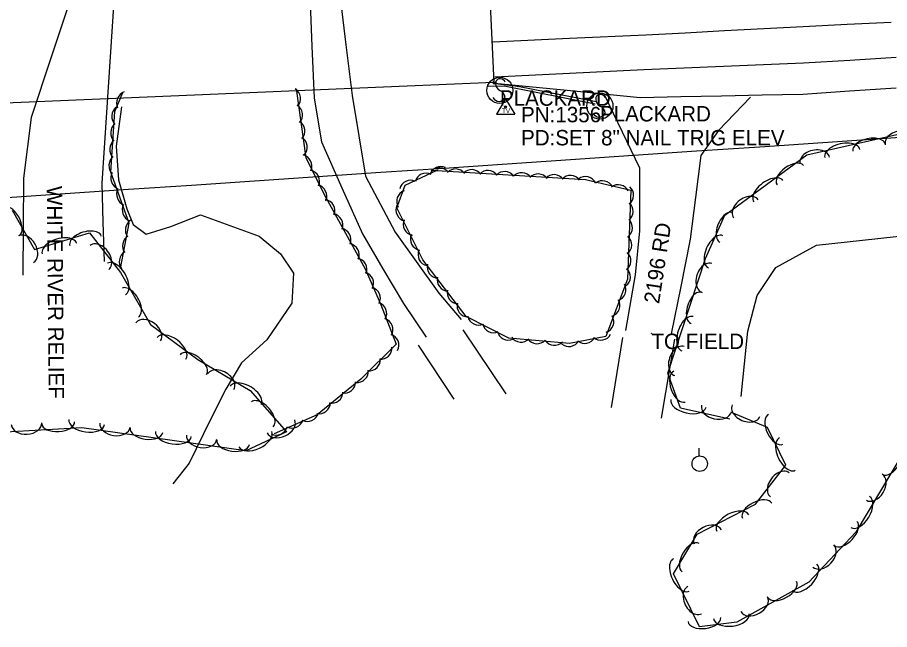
# Model space of a CAD drawing. Extents: x 1441650 to 1491889, y 345904 to 358319.
# Drawn here: x 1485201.2 to 1485484.5, y 346032.4 to 346231.1 of the extents above; entities that cross this region are included whole.
import ezdxf

# ---------------------------------------------------------------- set-up
doc = ezdxf.new("R2010")
doc.units = 0
for name, color, linetype in [('S_BRIDGE', 7, 'Continuous'), ('S_DITCHLINE', 7, 'Continuous'), ('S_EDGE_PAVEMENT', 7, 'Continuous'), ('S_GRAVEL_ROAD', 7, 'Continuous'), ('S_GRAVEL_ROAD_ANNOT', 7, 'Continuous'), ('S_GUARDRAIL', 7, 'Continuous'), ('S_MSC_PT_SYM', 7, 'Continuous'), ('S_PARKING', 7, 'Continuous'), ('S_PAVEMENT_CROWN', 7, 'Continuous'), ('S_RDW_PT_SYM', 7, 'Continuous'), ('S_SECONDARY_CTL', 7, 'Continuous'), ('S_SECONDARY_CTL_ANNOT', 7, 'Continuous'), ('S_SHOULDER', 7, 'Continuous'), ('S_SIGN', 7, 'Continuous'), ('S_SIGN_ANNOT', 7, 'Continuous'), ('S_STR_PT_SYM', 7, 'Continuous'), ('S_STREAM', 7, 'Continuous'), ('S_STREAM_ANNOT', 7, 'Continuous'), ('S_SURVEY_TEXT_ANNOT', 7, 'Continuous'), ('S_TREE', 7, 'Continuous'), ('S_UTILITY_POLE', 7, 'Continuous')]:
    doc.layers.add(name, color=color, linetype=linetype)

msp = doc.modelspace()

# ---------------------------------------------------------------- linework, layer by layer
at = {"layer": 'S_BRIDGE'}
for p, q in [((1485354.67, 346237.85), (1485355.95, 346209.92)), ((1485355.95, 346209.92), (1485083.51, 346198.53))]:
    msp.add_line(p, q, dxfattribs=at)
at = {"layer": 'S_DITCHLINE'}
for points in [[(1485211.34, 346330.89), (1485212.78, 346318.3), (1485214.22, 346305.72), (1485215.66, 346293.13), (1485217.1, 346280.55), (1485217.89, 346259.16), (1485218.68, 346237.76), (1485212.2, 346218.15), (1485205.72, 346198.55), (1485203.19, 346178.86), (1485203.08, 346163.15), (1485202.97, 346147.44)], [(1485220.02, 346326.23), (1485227.58, 346302.56), (1485235.13, 346278.89), (1485233.83, 346257.63), (1485232.52, 346236.37), (1485231.34, 346218.32), (1485230.16, 346200.27), (1485228.63, 346177.32), (1485228.98, 346164.58), (1485229.33, 346151.85)]]:
    msp.add_lwpolyline(points, dxfattribs=at)
at = {"layer": 'S_EDGE_PAVEMENT'}
for points in [[(1485356.27, 346211.84), (1485380.49, 346212.98), (1485404.7, 346214.13), (1485417.65, 346214.69), (1485430.6, 346215.25), (1485443.55, 346215.81), (1485456.5, 346216.37), (1485471.58, 346217.25), (1485486.67, 346218.13)], [(1485398.81, 346129.41), (1485401.93, 346147.57), (1485403.32, 346161.83), (1485403.4, 346182.19), (1485397.78, 346193.82), (1485391.87, 346205.9)], [(1485439.37, 346205.18), (1485428.95, 346194.41), (1485423.24, 346186.29), (1485421.5, 346172.67), (1485419.75, 346159.05), (1485416.67, 346143.71), (1485413.58, 346128.36)]]:
    msp.add_lwpolyline(points, dxfattribs=at)
at = {"layer": 'S_GRAVEL_ROAD'}
for points in [[(1485419.32, 346358.86), (1485402.92, 346354.49), (1485388.34, 346349.77), (1485373.75, 346345.04), (1485359.17, 346340.32), (1485344.58, 346335.59), (1485329.87, 346331.88), (1485315.16, 346328.17), (1485296.46, 346326.89), (1485277.76, 346325.61), (1485276.93, 346309.31), (1485276.24, 346291.51), (1485292.14, 346291.47), (1485294.88, 346273.47), (1485295.56, 346256.06), (1485296.24, 346238.65), (1485296.89, 346221.73), (1485297.54, 346204.82), (1485300, 346190.74), (1485306.62, 346175.78), (1485313.24, 346160.82), (1485319.93, 346149.5), (1485326.62, 346138.19), (1485333.94, 346127.32)], [(1485425.68, 346332.57), (1485420.22, 346338.3), (1485412.32, 346338.09), (1485388.93, 346335.25), (1485372.76, 346326.91), (1485356.59, 346318.56), (1485337.43, 346306.8), (1485318.27, 346295.04), (1485308.8, 346285.36), (1485306.38, 346277.65), (1485305.36, 346256.27), (1485305.9, 346238.5), (1485307.9, 346222.14), (1485309.9, 346205.79), (1485312.06, 346192.65), (1485314.22, 346179.52), (1485323.89, 346161.35), (1485338.09, 346141.58), (1485345.31, 346133.07)], [(1485394.22, 346104.5), (1485397.89, 346127.13)], [(1485414.64, 346126.63), (1485410.32, 346100.96)]]:
    msp.add_lwpolyline(points, dxfattribs=at)
at = {"layer": 'S_GUARDRAIL'}
for p, q in [((1485363.76, 346208.62), (1485356.37, 346209.51)), ((1485389.21, 346203.72), (1485363.76, 346208.62))]:
    msp.add_line(p, q, dxfattribs=at)
msp.add_lwpolyline([(1485388.91, 346202.93), (1485359.26, 346208.81), (1485354.15, 346208.67)], dxfattribs=at)
at = {"layer": 'S_MSC_PT_SYM'}
msp.add_lwpolyline([(1485407.14, 346128.43), (1485407.14, 346128.48), (1485407.14, 346128.43), (1485407.09, 346128.43), (1485407.14, 346128.43), (1485407.14, 346128.38), (1485407.14, 346128.43), (1485407.19, 346128.43)], dxfattribs=at)
at = {"layer": 'S_PARKING'}
for points in [[(1485345.9, 346129.69), (1485359.8, 346108.85)], [(1485343.03, 346107.18), (1485331.53, 346124.7)]]:
    msp.add_lwpolyline(points, dxfattribs=at)
at = {"layer": 'S_PAVEMENT_CROWN'}
msp.add_lwpolyline([(1485355.68, 346223.21), (1485380.5, 346224.34), (1485405.31, 346225.46), (1485418.09, 346226.12), (1485430.87, 346226.79), (1485443.65, 346227.45), (1485456.43, 346228.11), (1485470.73, 346228.84), (1485485.03, 346229.57)], dxfattribs=at)
at = {"layer": 'S_RDW_PT_SYM'}
for points in [[(1485356.37, 346209.51), (1485356.37, 346209.56), (1485356.37, 346209.51), (1485356.32, 346209.51), (1485356.37, 346209.51), (1485356.37, 346209.46), (1485356.37, 346209.51), (1485356.42, 346209.51)], [(1485363.76, 346208.62), (1485363.76, 346208.67), (1485363.76, 346208.62), (1485363.71, 346208.62), (1485363.76, 346208.62), (1485363.76, 346208.57), (1485363.76, 346208.62), (1485363.81, 346208.62)], [(1485389.21, 346203.72), (1485389.21, 346203.77), (1485389.21, 346203.72), (1485389.16, 346203.72), (1485389.21, 346203.72), (1485389.21, 346203.67), (1485389.21, 346203.72), (1485389.26, 346203.72)]]:
    msp.add_lwpolyline(points, dxfattribs=at)
at = {"layer": 'S_SECONDARY_CTL'}
for p, q in [((1485359.78, 346204.65), (1485356.77, 346199.7)), ((1485359.78, 346204.65), (1485362.73, 346199.7)), ((1485356.77, 346199.7), (1485362.73, 346199.7))]:
    msp.add_line(p, q, dxfattribs=at)
for radius in [0.311, 0.183, 0.103]:
    msp.add_circle((1485359.78, 346202.04), radius, dxfattribs=at)
at = {"layer": 'S_SHOULDER'}
msp.add_lwpolyline([(1485356.13, 346209.77), (1485379.78, 346207.45), (1485403.44, 346205.12), (1485416.66, 346205.39), (1485429.89, 346205.66), (1485443.12, 346205.93), (1485456.35, 346206.2), (1485471.49, 346207.22), (1485486.64, 346208.24)], dxfattribs=at)
at = {"layer": 'S_SIGN'}
for centre in [(1485357.91, 346207.4), (1485390.41, 346202.31)]:
    msp.add_circle(centre, 4.24, dxfattribs=at)
for centre, radius, start, end in [((1485359.07, 346209.65), 2.55, 167.1196, 241.9813), ((1485358.03, 346209.55), 1.62, 16.5258, 156.8957), ((1485357.2, 346205.12), 2.38, 358.6529, 73.7063), ((1485390.53, 346204.47), 1.62, 16.5258, 156.8957), ((1485357.64, 346206), 2.17, 204.641, 335.359), ((1485391.57, 346204.56), 2.55, 167.1196, 241.9813), ((1485389.7, 346200.03), 2.38, 358.6529, 73.7063), ((1485390.14, 346200.91), 2.17, 204.641, 335.359)]:
    msp.add_arc(centre, radius, start, end, dxfattribs=at)
at = {"layer": 'S_STR_PT_SYM'}
msp.add_lwpolyline([(1485355.95, 346209.92), (1485355.95, 346210.42), (1485355.95, 346209.92), (1485355.45, 346209.92), (1485355.95, 346209.92), (1485355.95, 346209.42), (1485355.95, 346209.92), (1485356.45, 346209.92)], dxfattribs=at)
at = {"layer": 'S_STREAM'}
for points in [[(1485235, 346202.04), (1485233.26, 346189.34), (1485234.06, 346178.35), (1485236.71, 346168.97), (1485238.82, 346163.89), (1485243.08, 346160.67), (1485251.04, 346163.19), (1485260.62, 346166.95), (1485279.69, 346160.07), (1485286.62, 346154.32), (1485290.84, 346148.05), (1485290.34, 346138.33), (1485282.22, 346126.47), (1485273.94, 346118.95), (1485268.95, 346110.42), (1485263.89, 346100.55), (1485257.03, 346086.34), (1485251.65, 346079.72)], [(1485436.32, 346108.03), (1485438.42, 346129.22), (1485441.47, 346140.85), (1485447.6, 346149.95), (1485460.73, 346157.12), (1485501.61, 346161.62), (1485527.24, 346159.66), (1485554.74, 346164.2), (1485584.32, 346168.07), (1485599.04, 346169.83), (1485622.32, 346174.51), (1485668.46, 346177.43), (1485687.2, 346180.28), (1485724.87, 346182.11), (1485740.97, 346181.35), (1485775.3, 346183.27), (1485809.75, 346185.86), (1485840.77, 346189.22), (1485873.86, 346191.43), (1485899.08, 346194.63)]]:
    msp.add_lwpolyline(points, dxfattribs=at)
at = {"layer": 'S_TREE'}
for points in [[(1485432.58, 346100.71), (1485416.58, 346104.24), (1485412.45, 346115.58), (1485424.73, 346152.79), (1485430.95, 346166.9), (1485457.65, 346186.47), (1485522.39, 346201.07), (1485687.32, 346210.41), (1485788.2, 346218.32), (1485913.66, 346228.85)], [(1485234.69, 346149.63), (1485237.53, 346164.34), (1485231.59, 346180.82), (1485232.85, 346200.52), (1485235.57, 346206.91)], [(1485291.77, 346207.89), (1485294.86, 346185.45), (1485301.38, 346172.59), (1485314.11, 346149.45), (1485319.09, 346138.15), (1485324.28, 346124.98), (1485312.71, 346113.67), (1485298.54, 346102.05), (1485284.55, 346095.94)], [(1485196.23, 346172.51), (1485216.74, 346173.89), (1485237.25, 346175.28), (1485257.75, 346176.66), (1485278.26, 346178.04), (1485298.77, 346179.42), (1485319.27, 346180.81), (1485339.78, 346182.19), (1485360.29, 346183.57), (1485380.8, 346184.95), (1485401.3, 346186.34), (1485421.81, 346187.72), (1485442.32, 346189.1), (1485462.82, 346190.48), (1485483.33, 346191.87), (1485503.84, 346193.25)], [(1485196.23, 346172.51), (1485216.74, 346173.89), (1485237.25, 346175.28), (1485257.75, 346176.66), (1485278.26, 346178.04), (1485298.77, 346179.42), (1485319.28, 346180.81), (1485339.78, 346182.19), (1485360.29, 346183.57), (1485380.8, 346184.95), (1485401.3, 346186.34), (1485421.81, 346187.72), (1485442.32, 346189.1), (1485462.83, 346190.48), (1485483.33, 346191.87), (1485503.84, 346193.25)], [(1485335.6, 346181.49), (1485385.76, 346178.45), (1485400.45, 346174.98), (1485399.34, 346146.16), (1485392.28, 346127.47), (1485380.54, 346125.24), (1485360.8, 346126.91), (1485346.93, 346133.99), (1485332.9, 346152.34), (1485324.47, 346169.22), (1485327.1, 346176.63), (1485337.77, 346181.64)], [(1485199.53, 346168.5), (1485206.74, 346155.77), (1485224.59, 346161.17), (1485234.69, 346148.24), (1485244.4, 346131.43), (1485259.77, 346119.99), (1485276.84, 346109.94), (1485288.57, 346096.53), (1485275.4, 346090.43), (1485222.11, 346097.83), (1485184.05, 346095.64)], [(1486095.95, 346166.05), (1486021.62, 346158.38), (1485972.24, 346146.65), (1485930.61, 346138.38), (1485882.58, 346127.23), (1485853.5, 346122.43), (1485802.67, 346116.58), (1485748.42, 346109.64), (1485719.9, 346108.35), (1485644.67, 346110.44), (1485575.58, 346105.56), (1485520.44, 346105.29), (1485488.95, 346089.7), (1485473.54, 346064.03), (1485458.25, 346047.75), (1485434.93, 346034.8), (1485422.77, 346033.27), (1485414.31, 346050.5), (1485421.95, 346063.37), (1485440.96, 346073.09), (1485450.75, 346085.69), (1485444.86, 346097.91), (1485433.1, 346102.79)]]:
    msp.add_lwpolyline(points, dxfattribs=at)
for centre, major_axis, ratio, start_param, end_param in [((1485236.69, 346203.53), (-1.43, -3.35), 0.881845, 3.825789, 5.598989), ((1485289.52, 346204.74), (-0.5, 3.61), 0.999145, 3.825789, 5.598989), ((1485235.06, 346199.01), (-0.23, -3.64), 0.876234, 3.825789, 5.598989), ((1485290.18, 346199.44), (-0.5, 3.61), 0.999145, 3.825789, 5.598989), ((1485290.97, 346194.22), (-0.5, 3.61), 0.999145, 3.825789, 5.598989), ((1485234.71, 346193.58), (-0.23, -3.64), 0.876234, 3.825789, 5.598989), ((1485487.92, 346190.86), (-4.83, -1.09), 0.682539, 3.142251, 6.283844), ((1485291.73, 346188.97), (-0.5, 3.61), 0.999145, 3.825789, 5.598989), ((1485477.81, 346188.85), (-5.22, -1.18), 0.538513, 3.141983, 6.283576), ((1485234.4, 346188.28), (-0.23, -3.64), 0.876234, 3.825789, 5.598989), ((1485469.16, 346186.9), (-5.72, -1.29), 0.547855, 3.141996, 6.283589), ((1485234.13, 346183.01), (-0.23, -3.64), 0.876234, 3.825789, 5.598989), ((1485293.21, 346182.9), (-1.65, 3.25), 0.999103, 3.825789, 5.598989), ((1485460.19, 346184.61), (-4.83, -1.09), 0.682539, 3.142251, 6.283844), ((1485452.27, 346179.9), (-4.31, -3.15), 0.53973, 3.144347, 6.285939), ((1485234.83, 346178.92), (0.61, -3.59), 0.899537, 4.024107, 5.797308), ((1485295.73, 346177.85), (-1.65, 3.25), 0.999103, 3.825789, 5.598989), ((1485333.98, 346176.92), (-2.45, 2.7), 0.983008, 5.10378, 6.876981), ((1485338.76, 346179.09), (-2.45, 2.7), 0.983008, 5.10378, 6.876981), ((1485338.27, 346178.68), (-2.42, 2.73), 0.987277, 4.617443, 6.390644), ((1485343.56, 346178.28), (-2.42, 2.73), 0.987277, 4.617443, 6.390644), ((1485348.8, 346178.04), (-2.42, 2.73), 0.987277, 4.617443, 6.390644), ((1485354.06, 346177.76), (-2.42, 2.73), 0.987277, 4.617443, 6.390644), ((1485359.46, 346177.43), (-2.42, 2.73), 0.987277, 4.617443, 6.390644), ((1485365.06, 346177.06), (-2.42, 2.73), 0.987277, 4.617443, 6.390644), ((1485370.34, 346176.66), (-2.42, 2.73), 0.987277, 4.617443, 6.390644), ((1485328.93, 346174.59), (-2.45, 2.7), 0.983008, 5.10378, 6.876981), ((1485375.58, 346176.42), (-2.42, 2.73), 0.987277, 4.617443, 6.390644), ((1485380.85, 346176.14), (-2.42, 2.73), 0.987277, 4.617443, 6.390644), ((1485385.78, 346175.77), (-2.36, 2.78), 0.987521, 4.466123, 6.239324), ((1485391.25, 346174.44), (-2.36, 2.78), 0.987521, 4.466123, 6.239324), ((1485445.13, 346174.67), (-4.73, -3.46), 0.549094, 3.144435, 6.286028), ((1485236.71, 346173.62), (0.61, -3.59), 0.899537, 4.024107, 5.797308), ((1485298.08, 346173.06), (-1.65, 3.25), 0.999103, 3.825789, 5.598989), ((1485328.01, 346171.36), (2.17, -2.93), 0.994386, 2.844836, 4.618036), ((1485396.4, 346173.15), (-2.36, 2.78), 0.987521, 4.466123, 6.239324), ((1485397.74, 346173.44), (-3.13, 1.87), 0.979478, 2.74528, 4.51848), ((1485300.67, 346168.35), (-1.76, 3.19), 0.99911, 3.825789, 5.598989), ((1485437.82, 346168.99), (-4, -2.91), 0.684078, 3.146242, 6.287835), ((1485199.13, 346164.91), (-2.64, 4.65), 0.540617, 3.141413, 6.283005), ((1485238.54, 346168.52), (0.61, -3.59), 0.899537, 4.024107, 5.797308), ((1485327.77, 346168.52), (3.09, -1.93), 0.986888, 3.268779, 5.041979), ((1485397.58, 346168.22), (-3.13, 1.87), 0.979478, 2.74528, 4.51848), ((1485303.26, 346163.72), (-1.76, 3.19), 0.99911, 3.825789, 5.598989), ((1485431.51, 346162.91), (-2.12, -4.77), 0.553316, 3.148687, 6.29028), ((1485239.51, 346162.4), (-1.76, -3.19), 0.856625, 4.187489, 5.96069), ((1485330.18, 346163.84), (3.09, -1.93), 0.986888, 3.268779, 5.041979), ((1485397.37, 346162.87), (-3.13, 1.87), 0.979478, 2.74528, 4.51848), ((1485203.98, 346155.82), (-2.44, 4.31), 0.685206, 3.141289, 6.282881), ((1485223.33, 346158.58), (-5.11, -1.55), 0.540592, 3.139181, 6.280774), ((1485305.88, 346158.95), (-1.76, 3.19), 0.99911, 3.825789, 5.598989), ((1485332.49, 346159.06), (3.09, -1.93), 0.986888, 3.268779, 5.041979), ((1485428.02, 346154.99), (-2.33, -5.23), 0.562914, 3.148923, 6.290516), ((1485214.86, 346156.02), (-5.61, -1.7), 0.549971, 3.139103, 6.280696), ((1485227.83, 346153.15), (-3.05, 3.88), 0.6875, 3.138433, 6.280026), ((1485238.59, 346157.29), (-1.76, -3.19), 0.856625, 4.187489, 5.96069), ((1485308.58, 346153.99), (-1.76, 3.19), 0.99911, 3.825789, 5.598989), ((1485397.12, 346157.32), (-3.13, 1.87), 0.979478, 2.74528, 4.51848), ((1485237.54, 346152.15), (-1.76, -3.19), 0.856625, 4.187489, 5.96069), ((1485334.97, 346154.01), (3.09, -1.93), 0.986888, 3.268779, 5.041979), ((1485396.85, 346152.08), (-3.13, 1.87), 0.979478, 2.74528, 4.51848), ((1485233.42, 346146.19), (-2.93, 5.07), 0.550565, 3.140803, 6.282396), ((1485311.08, 346149.28), (-1.76, 3.19), 0.99911, 3.825789, 5.598989), ((1485337.9, 346150.07), (2.23, -2.88), 0.989499, 3.818705, 5.591906), ((1485396.72, 346146.88), (-3.13, 1.87), 0.979478, 2.74528, 4.51848), ((1485425.16, 346146.49), (-1.56, -4.7), 0.685334, 3.143022, 6.284615), ((1485313.28, 346144.74), (-1.47, 3.33), 0.999097, 3.825789, 5.598989), ((1485341.15, 346145.88), (2.23, -2.88), 0.989499, 3.818705, 5.591906), ((1485237.85, 346138.52), (-2.67, 4.62), 0.541176, 3.140828, 6.282421), ((1485315.45, 346139.9), (-1.47, 3.33), 0.999097, 3.825789, 5.598989), ((1485395.23, 346142.69), (-1.76, 3.19), 0.996195, 2.957061, 4.730262), ((1485344.42, 346141.73), (2.23, -2.88), 0.989499, 3.818705, 5.591906), ((1485421.68, 346136.79), (-1.68, -5.07), 0.540718, 3.142438, 6.284031), ((1485317.52, 346134.98), (-1.34, 3.39), 0.999095, 3.825789, 5.598989), ((1485347.61, 346137.45), (2.23, -2.88), 0.989499, 3.818705, 5.591906), ((1485393.31, 346137.61), (-1.76, 3.19), 0.996195, 2.957061, 4.730262), ((1485243.68, 346129), (-3.97, 2.95), 0.685898, 3.138491, 6.280083), ((1485319.56, 346129.72), (-1.34, 3.39), 0.999095, 3.825789, 5.598989), ((1485351.05, 346134.81), (2.63, -2.53), 0.989155, 4.122901, 5.896101), ((1485391.29, 346132.35), (-1.76, 3.19), 0.996195, 2.957061, 4.730262), ((1485418.9, 346128.37), (-1.84, -5.57), 0.550098, 3.142465, 6.284058), ((1485355.89, 346132.34), (2.63, -2.53), 0.989155, 4.122901, 5.896101), ((1485360.62, 346129.96), (2.63, -2.53), 0.989155, 4.122901, 5.896101), ((1485251.25, 346123.69), (-4.7, 3.49), 0.550552, 3.139701, 6.281293), ((1485321.45, 346124.73), (-1.34, 3.39), 0.999095, 3.825789, 5.598989), ((1485364.72, 346129.31), (2.59, -2.57), 0.988759, 4.528376, 6.301577), ((1485370.01, 346128.79), (2.59, -2.57), 0.988759, 4.528376, 6.301577), ((1485385.5, 346128.88), (3.21, -1.72), 0.993863, 4.50801, 6.281211), ((1485390.66, 346129.94), (3.21, -1.72), 0.993863, 4.50801, 6.281211), ((1485319.22, 346123.76), (2.53, 2.62), 0.999862, 3.796413, 5.569614), ((1485375.6, 346128.28), (2.59, -2.57), 0.988759, 4.528376, 6.301577), ((1485380.3, 346127.86), (3.21, -1.72), 0.993863, 4.50801, 6.281211), ((1485416.25, 346119.51), (-1.56, -4.7), 0.685334, 3.143022, 6.284615), ((1485258.35, 346118.4), (-4.28, 3.18), 0.541164, 3.13976, 6.281353), ((1485315.46, 346120.02), (2.53, 2.62), 0.999862, 3.796413, 5.569614), ((1485267.26, 346112.82), (-4.27, 2.5), 0.685954, 3.137909, 6.279502), ((1485311.56, 346116.22), (2.53, 2.62), 0.999862, 3.796413, 5.569614), ((1485416.28, 346111.25), (1.83, -5.02), 0.540497, 3.141593, 6.283185), ((1485275.35, 346108.36), (-5.05, 2.96), 0.550598, 3.139346, 6.280939), ((1485307.41, 346112.77), (-1.64, 3.25), 0.998183, 2.473734, 4.246935), ((1485303.24, 346109.45), (-1.64, 3.25), 0.998183, 2.473734, 4.246935), ((1485280.77, 346102.23), (-3.52, 4.02), 0.540433, 3.141582, 6.283175), ((1485419.16, 346105.83), (5.73, -1.26), 0.547932, 3.141593, 6.283185), ((1485299.21, 346106.05), (-1.64, 3.25), 0.998183, 2.473734, 4.246935), ((1485428.26, 346104.1), (4.84, -1.07), 0.682635, 3.141593, 6.283185), ((1485437.87, 346103.39), (4.53, -1.86), 0.693653, 3.136507, 6.2781), ((1485295.43, 346103.56), (-1.37, 3.38), 0.998116, 2.281571, 4.054772), ((1485447.48, 346097.36), (2.32, -4.82), 0.540648, 3.141555, 6.283147), ((1485204.16, 346099.18), (4.95, 0.29), 0.684153, 3.141593, 6.283185), ((1485214.46, 346099.51), (5.34, 0.31), 0.539786, 3.141593, 6.283185), ((1485223.72, 346099.75), (5.81, -0.81), 0.549218, 3.141593, 6.283185), ((1485232.92, 346098.73), (4.91, -0.68), 0.684237, 3.141593, 6.283185), ((1485286.78, 346098.32), (4.5, 2.08), 0.684233, 3.141593, 6.283185), ((1485285.28, 346099.16), (-1.37, 3.38), 0.998116, 2.281571, 4.054772), ((1485290.45, 346101.39), (-1.37, 3.38), 0.998116, 2.281571, 4.054772), ((1485243.09, 346097.06), (5.3, -0.74), 0.539853, 3.141593, 6.283185), ((1485251.88, 346095.84), (5.81, -0.81), 0.549218, 3.141593, 6.283185), ((1485261.08, 346094.82), (4.91, -0.68), 0.684237, 3.141593, 6.283185), ((1485278.49, 346094.19), (5.32, 2.47), 0.549215, 3.141593, 6.283185), ((1485271.25, 346093.15), (5.3, -0.74), 0.539853, 3.141593, 6.283185), ((1485451.33, 346089.37), (2.55, -5.29), 0.550027, 3.141553, 6.283146), ((1485485.02, 346087.28), (2.75, 4.58), 0.540677, 3.141593, 6.283185), ((1485448.84, 346079.34), (-3.04, -3.91), 0.685956, 3.140911, 6.282504), ((1485479.5, 346078.59), (2.55, 4.25), 0.685283, 3.141593, 6.283185), ((1485474.96, 346070.51), (3.02, 5.03), 0.550057, 3.141593, 6.283185), ((1485441.47, 346070.96), (-4.76, -2.43), 0.540594, 3.141593, 6.283185), ((1485433.57, 346066.93), (-5.22, -2.67), 0.549972, 3.141593, 6.283185), ((1485470.23, 346063.6), (3.66, 3.9), 0.540649, 3.141593, 6.283185), ((1485425.45, 346062.48), (-4.41, -2.26), 0.685177, 3.141593, 6.283185), ((1485419.9, 346055.75), (-2.73, -4.6), 0.540678, 3.141593, 6.283185), ((1485462.98, 346056.27), (3.39, 3.61), 0.685247, 3.141593, 6.283185), ((1485416.87, 346050.1), (2.58, -5.26), 0.550573, 3.142102, 6.283695), ((1485456.84, 346049.34), (4.02, 4.28), 0.550028, 3.141593, 6.283185), ((1485449.64, 346045.39), (4.67, 2.59), 0.540599, 3.141593, 6.283185), ((1485421.18, 346041.91), (2.18, -4.44), 0.685925, 3.142428, 6.284021), ((1485440.5, 346040.62), (4.33, 2.4), 0.685183, 3.141593, 6.283185), ((1485424.33, 346035.61), (5.3, 0.66), 0.541454, 3.14264, 6.284232), ((1485433.12, 346036.71), (5.81, 0.73), 0.550848, 3.142674, 6.284266)]:
    msp.add_ellipse(centre, major_axis=major_axis, ratio=ratio, start_param=start_param, end_param=end_param, dxfattribs=at)
at = {"layer": 'S_UTILITY_POLE'}
msp.add_line((1485422.67, 346088.73), (1485422.67, 346091.21), dxfattribs=at)
msp.add_circle((1485422.82, 346086.21), 2.5, dxfattribs=at)

# ---------------------------------------------------------------- texts
at = {"layer": 'S_GRAVEL_ROAD_ANNOT'}
msp.add_text('2196 RD', height=5, rotation=81.3093, dxfattribs=at).set_placement((1485409.61, 346137.94))
at = {"layer": 'S_SECONDARY_CTL'}
msp.add_text('TV', height=1.5, rotation=360, dxfattribs=at).set_placement((1485358.58, 346200.03))
at = {"layer": 'S_SECONDARY_CTL_ANNOT'}
for s, p in [('PN:1356', (1485364.78, 346197.04)), ('PD:SET 8" NAIL TRIG ELEV', (1485364.78, 346189.54))]:
    msp.add_text(s, height=5, dxfattribs=at).set_placement(p)
at = {"layer": 'S_SIGN_ANNOT'}
for p in [(1485357.91, 346202.4), (1485390.41, 346197.31)]:
    msp.add_text('PLACKARD', height=5, dxfattribs=at).set_placement(p)
at = {"layer": 'S_STREAM_ANNOT'}
msp.add_text('WHITE RIVER RELIEF', height=5.0003, rotation=270.5411, dxfattribs=at).set_placement((1485210.73, 346176.35))
at = {"layer": 'S_SURVEY_TEXT_ANNOT'}
msp.add_text('TO FIELD', height=5, dxfattribs=at).set_placement((1485407.14, 346123.43))

doc.saveas('drawing.dxf')
